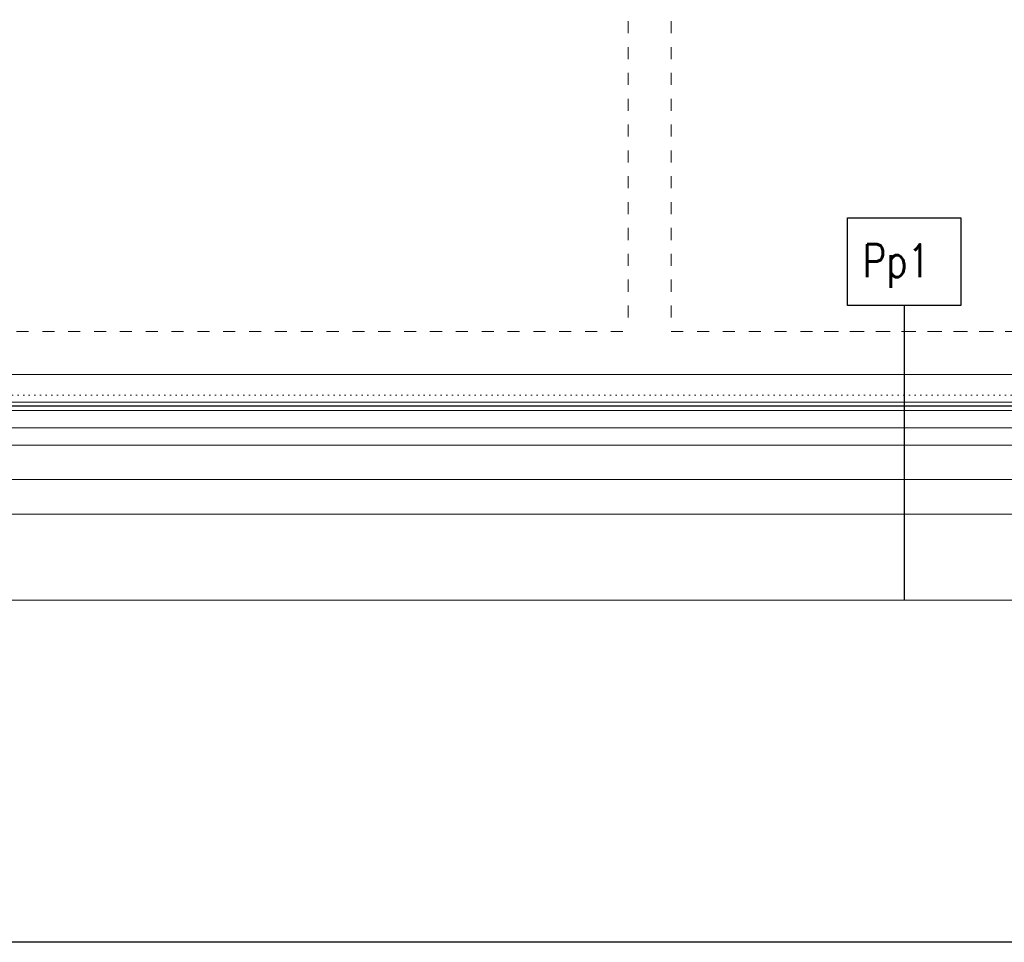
# Model space of a CAD drawing. Header units: millimetres. Extents: x 22865 to 60762, y -18816 to 15611.
# Tile 299 of 517: x 32624 to 33195, y 7746 to 8281. Entities that reach past the tile are written whole.
import ezdxf

# ---------------------------------------------------------------- set-up
doc = ezdxf.new("R2010")
doc.units = ezdxf.units.MM
doc.linetypes.add('DASHED', pattern=[15, 7, -8])
doc.linetypes.add('DOT', pattern=[6.35, 0, -6.35])
doc.layers.add('CIENKA', color=1, linetype='Continuous', lineweight=13)
doc.layers.add('projekt', color=6, linetype='Continuous', lineweight=9)
for name, color, linetype in [('ocieplenie-styropianXPS', 7, 'Continuous'), ('OPISY', 6, 'Continuous'), ('RAMLA', 2, 'Continuous')]:
    doc.layers.add(name, color=color, linetype=linetype)
doc.layers.add('sciany ppozarowe', color=10, linetype='Continuous', lineweight=18, plot=False)
doc.styles.add('1-50', font='simplex.shx', dxfattribs={"width": 0.8, "height": 12})
doc.linetypes.add('BATTING', pattern='A,0.0001,-0.1,[134,ltypeshp.shx,S=0.1,R=0,X=-0.1,Y=0],-0.2,[134,ltypeshp.shx,S=0.1,R=180,X=0.1,Y=0],-0.1', length=0.4001)

msp = doc.modelspace()

# ---------------------------------------------------------------- linework, layer by layer
at = {"layer": 'CIENKA', "color": 1, "linetype": 'DASHED'}
for p, q in [((32976.9, 8550.4), (32976.9, 8100.4)), ((33001.9, 8550.4), (33001.9, 8100.4)), ((32411.9, 8100.4), (32976.9, 8100.4)), ((33001.9, 8100.4), (33574.9, 8100.4)), ((33090.65, 8100.4), (33574.9, 8100.4))]:
    msp.add_line(p, q, dxfattribs=at)
at = {"layer": 'ocieplenie-styropianXPS', "color": 0, "linetype": 'BATTING', "ltscale": 6}
msp.add_line((34176.9, 8056.9), (32411.9, 8056.9), dxfattribs=at)
at = {"layer": 'OPISY', "color": 3, "linetype": 'Continuous'}
msp.add_line((33137.1, 8115.48), (33137.1, 7944.4), dxfattribs=at)
msp.add_lwpolyline([(33104.13, 8166.25), (33170.07, 8166.25), (33170.07, 8115.48), (33104.13, 8115.48)], close=True, dxfattribs=at)
at = {"layer": 'projekt', "color": 3, "lineweight": 15, "ltscale": 0.02}
for p, q in [((34174.9, 8075.4), (32413.9, 8075.4)), ((33818.05, 8075.4), (32413.9, 8075.4)), ((34176.9, 8059.4), (32411.9, 8059.4))]:
    msp.add_line(p, q, dxfattribs=at)
at = {"layer": 'projekt', "color": 1, "lineweight": 15, "ltscale": 0.02}
for p, q in [((34176.9, 8054.4), (32411.9, 8054.4)), ((34176.9, 8044.4), (32411.9, 8044.4)), ((34176.9, 8034.4), (32411.9, 8034.4)), ((34176.9, 8014.4), (32411.9, 8014.4)), ((34176.9, 7994.4), (32429.4, 7994.4)), ((34154.4, 7944.4), (32429.4, 7944.4))]:
    msp.add_line(p, q, dxfattribs=at)
at = {"layer": 'RAMLA', "color": 2}
msp.add_lwpolyline([(31250.87, 10585.9), (40004.35, 10585.9), (40004.35, 7745.9), (31250.87, 7745.9)], close=True, dxfattribs=at)
at = {"layer": 'sciany ppozarowe', "color": 4, "linetype": 'DOT', "lineweight": 15, "ltscale": 0.5}
msp.add_line((34207.9, 8063.4), (32411.9, 8063.4), dxfattribs=at)

# ---------------------------------------------------------------- texts
at = {"layer": 'OPISY', "color": 3, "linetype": 'Continuous', "insert": (33113.06, 8150.93), "char_height": 19, "width": 655.4139, "attachment_point": 1, "style": '1-50'}
msp.add_mtext('{\\Fsimplex,bigfont|c238;Pp1}', dxfattribs=at)

doc.saveas('drawing.dxf')
